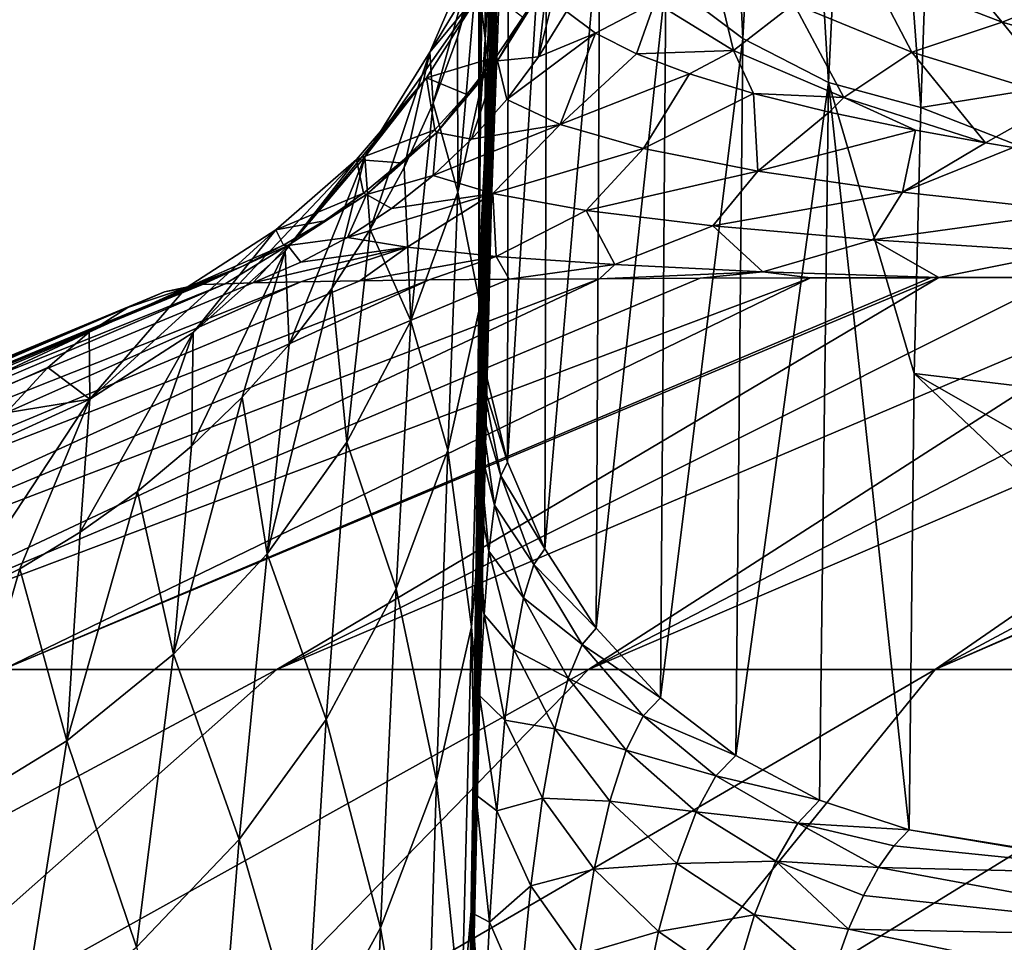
# Model space of a CAD drawing. Header units: metres. Extents: x -24 to 24, y -69 to 184.
# Tile 855 of 896: x -12.81 to -10.19, y 166.11 to 168.56. Entities that reach past the tile are written whole.
import ezdxf

# ---------------------------------------------------------------- set-up
doc = ezdxf.new("R2010")
doc.units = ezdxf.units.M
for name, color, linetype in [('4036', 7, 'CONTINUOUS'), ('4037', 7, 'CONTINUOUS'), ('4123', 7, 'CONTINUOUS'), ('4139', 7, 'CONTINUOUS'), ('4147', 7, 'CONTINUOUS'), ('4148', 7, 'CONTINUOUS'), ('4149', 7, 'CONTINUOUS'), ('4150', 7, 'CONTINUOUS'), ('4151', 7, 'CONTINUOUS'), ('4152', 7, 'CONTINUOUS'), ('4157', 7, 'CONTINUOUS'), ('4160', 7, 'CONTINUOUS')]:
    doc.layers.add(name, color=color, linetype=linetype)

msp = doc.modelspace()

# ---------------------------------------------------------------- linework, layer by layer
at = {"layer": '4036'}
for points in [[(-11.265346, 167.873365, -5.014827), (-13.98674, 166.834042, -4.988782), (-11.505718, 167.871882, -4.446845)], [(-13.475662, 166.834042, -6.238859), (-13.98674, 166.834042, -4.988782), (-11.265346, 167.873365, -5.014827)], [(-11.505718, 167.871882, -4.446845), (-13.98674, 166.834042, -4.988782), (-11.718685, 167.87008, -3.866427)], [(-10.704318, 167.875526, -6.109766), (-13.475662, 166.834042, -6.238859), (-10.99802, 167.874574, -5.569471)], [(-12.853128, 166.834042, -7.437335), (-13.475662, 166.834042, -6.238859), (-10.704318, 167.875526, -6.109766)], [(-10.99802, 167.874574, -5.569471), (-13.475662, 166.834042, -6.238859), (-11.265346, 167.873365, -5.014827)], [(-10.362486, 167.87627, -6.66938), (-12.853128, 166.834042, -7.437335), (-10.384875, 167.876231, -6.63466)], [(-12.124285, 166.834042, -8.574297), (-12.853128, 166.834042, -7.437335), (-10.362486, 167.87627, -6.66938)], [(-10.384875, 167.876231, -6.63466), (-12.853128, 166.834042, -7.437335), (-10.704318, 167.875526, -6.109766)], [(-9.671443, 167.876935, -7.634155), (-12.124285, 166.834042, -8.574297), (-10.040359, 167.876699, -7.143122)], [(-11.295162, 166.834042, -9.64034), (-12.124285, 166.834042, -8.574297), (-9.671443, 167.876935, -7.634155)], [(-10.040359, 167.876699, -7.143122), (-12.124285, 166.834042, -8.574297), (-10.362486, 167.87627, -6.66938)], [(-9.278827, 167.876935, -8.106819), (-11.295162, 166.834042, -9.64034), (-9.671443, 167.876935, -7.634155)], [(-8.863258, 167.876688, -8.560163), (-11.295162, 166.834042, -9.64034), (-9.278827, 167.876935, -8.106819)], [(-10.372617, 166.834042, -10.626649), (-11.295162, 166.834042, -9.64034), (-8.863258, 167.876688, -8.560163)], [(-8.425603, 167.87618, -8.993164), (-10.372617, 166.834042, -10.626649), (-8.863258, 167.876688, -8.560163)], [(-8.000291, 167.875461, -9.376105), (-10.372617, 166.834042, -10.626649), (-8.425603, 167.87618, -8.993164)], [(-7.966806, 167.875395, -9.404807), (-10.372617, 166.834042, -10.626649), (-8.000291, 167.875461, -9.376105)], [(-9.36428, 166.834042, -11.525064), (-10.372617, 166.834042, -10.626649), (-7.966806, 167.875395, -9.404807)], [(-12.261422, 167.860184, -1.611764), (-14.81377, 166.834042, -1.033953), (-12.321693, 167.85809, -1.120925)], [(-14.658572, 166.834042, -2.375522), (-14.81377, 166.834042, -1.033953), (-12.261422, 167.860184, -1.611764)], [(-12.321693, 167.85809, -1.120925), (-14.81377, 166.834042, -1.033953), (-12.329118, 167.857651, -1.050176)], [(-12.329118, 167.857651, -1.050176), (-14.81377, 166.834042, -1.033953), (-12.336222, 167.857069, -0.98317)], [(-12.336222, 167.857069, -0.98317), (-14.81377, 166.834042, -1.033953), (-12.423133, 167.838873, -0.184107)], [(-12.060475, 167.865345, -2.671926), (-14.658572, 166.834042, -2.375522), (-12.188408, 167.862274, -2.059814)], [(-14.382133, 166.834042, -3.697443), (-14.658572, 166.834042, -2.375522), (-12.060475, 167.865345, -2.671926)], [(-12.188408, 167.862274, -2.059814), (-14.658572, 166.834042, -2.375522), (-12.261422, 167.860184, -1.611764)], [(-11.718685, 167.87008, -3.866427), (-14.382133, 166.834042, -3.697443), (-11.903751, 167.867923, -3.274468)], [(-13.98674, 166.834042, -4.988782), (-14.382133, 166.834042, -3.697443), (-11.718685, 167.87008, -3.866427)], [(-11.903751, 167.867923, -3.274468), (-14.382133, 166.834042, -3.697443), (-12.060475, 167.865345, -2.671926)], [(-12.423133, 167.838873, -0.184107), (-14.846443, 166.834042, 0.316168), (-12.520327, 167.796967, 0.643564)], [(-14.81377, 166.834042, -1.033953), (-14.846443, 166.834042, 0.316168), (-12.423133, 167.838873, -0.184107)], [(-14.846443, 166.834042, 0.316168), (-14.756322, 166.834042, 1.663673), (-12.520327, 167.796967, 0.643564)], [(-12.520327, 167.796967, 0.643564), (-14.756322, 166.834042, 1.663673), (-12.623733, 167.731056, 1.488995)], [(-14.756322, 166.834042, 1.663673), (-14.544151, 166.834042, 2.997419), (-12.623733, 167.731056, 1.488995)], [(-12.623733, 167.731056, 1.488995), (-14.544151, 166.834042, 2.997419), (-12.733598, 167.637574, 2.378818)], [(-12.733598, 167.637574, 2.378818), (-14.544151, 166.834042, 2.997419), (-12.843964, 167.516875, 3.293444)], [(-12.124285, 166.834042, -8.574297), (-14.435101, 165.595525, -9.519709), (-12.853128, 166.834042, -7.437335)], [(-13.523246, 165.595525, -10.775844), (-14.435101, 165.595525, -9.519709), (-12.124285, 166.834042, -8.574297)], [(-11.295162, 166.834042, -9.64034), (-13.523246, 165.595525, -10.775844), (-12.124285, 166.834042, -8.574297)], [(-12.50242, 165.595525, -11.945146), (-13.523246, 165.595525, -10.775844), (-11.295162, 166.834042, -9.64034)], [(-10.372617, 166.834042, -10.626649), (-12.50242, 165.595525, -11.945146), (-11.295162, 166.834042, -9.64034)], [(-11.380847, 165.595525, -13.018192), (-12.50242, 165.595525, -11.945146), (-10.372617, 166.834042, -10.626649)], [(-9.36428, 166.834042, -11.525064), (-11.380847, 165.595525, -13.018192), (-10.372617, 166.834042, -10.626649)], [(-10.167566, 165.595525, -13.986336), (-11.380847, 165.595525, -13.018192), (-9.36428, 166.834042, -11.525064)]]:
    msp.add_3dface(points, dxfattribs=at)
at = {"layer": '4037'}
for points in [[(-10.39525, 168.791276, 43.691531), (-10.411011, 168.328406, 40.265887), (-8.053398, 168.707833, 46.265179)], [(-8.053398, 168.707833, 46.265179), (-10.411011, 168.328406, 40.265887), (-7.79335, 167.307524, 36.675369)], [(-10.411011, 168.328406, 40.265887), (-10.428319, 167.621843, 34.979836), (-7.79335, 167.307524, 36.675369)], [(-10.428319, 167.621843, 34.979836), (-10.442117, 166.407929, 25.782435), (-8.875223, 166.153672, 26.552721)], [(-7.53095, 165.966607, 27.086849), (-10.428319, 167.621843, 34.979836), (-8.875223, 166.153672, 26.552721)], [(-7.79335, 167.307524, 36.675369), (-10.428319, 167.621843, 34.979836), (-7.53095, 165.966607, 27.086849)], [(-8.875223, 166.153672, 26.552721), (-10.442117, 166.407929, 25.782435), (-9.737907, 166.288955, 26.14962)]]:
    msp.add_3dface(points, dxfattribs=at)
at = {"layer": '4123'}
for points in [[(-11.532222, 168.857776, 9.319703), (-11.597514, 166.886519, 22.758951), (-11.519543, 169.256036, 6.827382)], [(-11.597514, 166.886519, 22.758951), (-11.595076, 167.067069, 23.069645), (-11.519543, 169.256036, 6.827382)], [(-11.595076, 167.067069, 23.069645), (-11.59414, 167.138342, 23.203771), (-11.519543, 169.256036, 6.827382)], [(-11.59414, 167.138342, 23.203771), (-11.592918, 167.23356, 23.395071), (-11.519543, 169.256036, 6.827382)], [(-11.592918, 167.23356, 23.395071), (-11.591056, 167.384878, 23.734209), (-11.519543, 169.256036, 6.827382)], [(-11.591056, 167.384878, 23.734209), (-11.589506, 167.519963, 24.085886), (-11.519543, 169.256036, 6.827382)], [(-11.589506, 167.519963, 24.085886), (-11.588283, 167.637813, 24.448749), (-11.519543, 169.256036, 6.827382)], [(-11.588283, 167.637813, 24.448749), (-11.587399, 167.737521, 24.821273), (-11.519543, 169.256036, 6.827382)], [(-11.587399, 167.737521, 24.821273), (-11.586863, 167.818318, 25.201862), (-11.519543, 169.256036, 6.827382)], [(-11.586863, 167.818318, 25.201862), (-11.586683, 167.879578, 25.588825), (-11.519543, 169.256036, 6.827382)], [(-11.586683, 167.879578, 25.588825), (-11.586667, 168.2606, 28.47602), (-11.519543, 169.256036, 6.827382)], [(-11.586667, 168.2606, 28.47602), (-11.586618, 168.645131, 31.375626), (-11.519543, 169.256036, 6.827382)], [(-11.533144, 168.826031, 9.479898), (-11.609695, 166.046301, 21.677566), (-11.532222, 168.857776, 9.319703)], [(-11.609695, 166.046301, 21.677566), (-11.60632, 166.271889, 21.922755), (-11.532222, 168.857776, 9.319703)], [(-11.60632, 166.271889, 21.922755), (-11.603154, 166.487816, 22.184946), (-11.532222, 168.857776, 9.319703)], [(-11.603154, 166.487816, 22.184946), (-11.600212, 166.693057, 22.463834), (-11.532222, 168.857776, 9.319703)], [(-11.600212, 166.693057, 22.463834), (-11.597514, 166.886519, 22.758951), (-11.532222, 168.857776, 9.319703)], [(-11.5476, 168.295548, 11.741024), (-11.609695, 166.046301, 21.677566), (-11.533144, 168.826031, 9.479898)], [(-11.550157, 168.196459, 12.101169), (-11.617005, 165.569728, 21.238684), (-11.5476, 168.295548, 11.741024)], [(-11.617005, 165.569728, 21.238684), (-11.613261, 165.811967, 21.449526), (-11.5476, 168.295548, 11.741024)], [(-11.613261, 165.811967, 21.449526), (-11.609695, 166.046301, 21.677566), (-11.5476, 168.295548, 11.741024)], [(-11.565557, 167.575286, 14.084428), (-11.617005, 165.569728, 21.238684), (-11.550157, 168.196459, 12.101169)], [(-11.570566, 167.365741, 14.67228), (-11.624975, 165.064327, 20.868299), (-11.565557, 167.575286, 14.084428)], [(-11.624975, 165.064327, 20.868299), (-11.617005, 165.569728, 21.238684), (-11.565557, 167.575286, 14.084428)], [(-11.585974, 166.702984, 16.343235), (-11.624975, 165.064327, 20.868299), (-11.570566, 167.365741, 14.67228)], [(-11.594327, 166.334006, 17.175624), (-11.626992, 164.938311, 20.788886), (-11.585974, 166.702984, 16.343235)], [(-11.626992, 164.938311, 20.788886), (-11.624975, 165.064327, 20.868299), (-11.585974, 166.702984, 16.343235)], [(-11.608726, 165.684859, 18.510552), (-11.626992, 164.938311, 20.788886), (-11.594327, 166.334006, 17.175624)]]:
    msp.add_3dface(points, dxfattribs=at)
at = {"layer": '4139'}
for points in [[(-10.367753, 168.763065, -4.170625), (-10.194698, 168.555329, -5.267675), (-10.547668, 168.691316, -4.189646)], [(-10.367753, 168.763065, -4.170625), (-10.014604, 168.628024, -5.241303), (-10.194698, 168.555329, -5.267675)], [(-10.909533, 168.480355, -3.983128), (-11.118521, 168.608976, -2.975579), (-10.971511, 168.737271, -3.017443)], [(-10.74892, 168.604388, -4.059092), (-10.909533, 168.480355, -3.983128), (-10.971511, 168.737271, -3.017443)], [(-10.434617, 168.475623, -5.078259), (-10.74892, 168.604388, -4.059092), (-10.547668, 168.691316, -4.189646)], [(-10.194698, 168.555329, -5.267675), (-10.434617, 168.475623, -5.078259), (-10.547668, 168.691316, -4.189646)], [(-11.276038, 168.526846, -2.562796), (-11.353654, 168.583715, -1.943287), (-11.118521, 168.608976, -2.975579)], [(-11.166911, 168.471564, -3.175088), (-11.276038, 168.526846, -2.562796), (-11.118521, 168.608976, -2.975579)], [(-10.909533, 168.480355, -3.983128), (-11.166911, 168.471564, -3.175088), (-11.118521, 168.608976, -2.975579)], [(-10.014604, 168.628024, -5.241303), (-9.739727, 168.4251, -6.309099), (-10.194698, 168.555329, -5.267675)], [(-10.615803, 168.355484, -4.970561), (-10.909533, 168.480355, -3.983128), (-10.74892, 168.604388, -4.059092)], [(-10.434617, 168.475623, -5.078259), (-10.615803, 168.355484, -4.970561), (-10.74892, 168.604388, -4.059092)], [(-10.030684, 168.351683, -6.067241), (-10.434617, 168.475623, -5.078259), (-10.194698, 168.555329, -5.267675)], [(-9.739727, 168.4251, -6.309099), (-10.030684, 168.351683, -6.067241), (-10.194698, 168.555329, -5.267675)], [(-11.026678, 168.417974, -3.778732), (-11.166911, 168.471564, -3.175088), (-10.909533, 168.480355, -3.983128)], [(-10.855883, 168.366185, -4.372463), (-11.026678, 168.417974, -3.778732), (-10.909533, 168.480355, -3.983128)], [(-10.615803, 168.355484, -4.970561), (-10.855883, 168.366185, -4.372463), (-10.909533, 168.480355, -3.983128)], [(-10.239094, 168.234884, -5.931165), (-10.615803, 168.355484, -4.970561), (-10.434617, 168.475623, -5.078259)], [(-10.030684, 168.351683, -6.067241), (-10.239094, 168.234884, -5.931165), (-10.434617, 168.475623, -5.078259)], [(-10.655029, 168.316287, -4.955079), (-10.855883, 168.366185, -4.372463), (-10.615803, 168.355484, -4.970561)], [(-10.424645, 168.268379, -5.525312), (-10.655029, 168.316287, -4.955079), (-10.615803, 168.355484, -4.970561)], [(-10.239094, 168.234884, -5.931165), (-10.424645, 168.268379, -5.525312), (-10.615803, 168.355484, -4.970561)], [(-10.165489, 168.222597, -6.081696), (-10.239094, 168.234884, -5.931165), (-10.030684, 168.351683, -6.067241)]]:
    msp.add_3dface(points, dxfattribs=at)
at = {"layer": '4147'}
for points in [[(-11.529758, 169.067867, 6.803159), (-11.553881, 168.881156, 6.777543), (-11.563688, 168.460989, 9.402443)], [(-11.533144, 168.826031, 9.479898), (-11.529758, 169.067867, 6.803159), (-11.563688, 168.460989, 9.402443)], [(-11.553881, 168.881156, 6.777543), (-11.591778, 168.696926, 6.750676), (-11.563688, 168.460989, 9.402443)], [(-11.5476, 168.295548, 11.741024), (-11.533144, 168.826031, 9.479898), (-11.563688, 168.460989, 9.402443)], [(-11.591778, 168.696926, 6.750676), (-11.643242, 168.516184, 6.722704), (-11.642361, 168.103893, 9.322135)], [(-11.563688, 168.460989, 9.402443), (-11.591778, 168.696926, 6.750676), (-11.642361, 168.103893, 9.322135)], [(-11.643242, 168.516184, 6.722704), (-11.707993, 168.339918, 6.69378), (-11.642361, 168.103893, 9.322135)], [(-11.563688, 168.460989, 9.402443), (-11.642361, 168.103893, 9.322135), (-11.583414, 167.802805, 11.984757)], [(-11.550157, 168.196459, 12.101169), (-11.563688, 168.460989, 9.402443), (-11.583414, 167.802805, 11.984757)], [(-11.550157, 168.196459, 12.101169), (-11.5476, 168.295548, 11.741024), (-11.563688, 168.460989, 9.402443)], [(-11.707993, 168.339918, 6.69378), (-11.785675, 168.169093, 6.664063), (-11.767809, 167.761083, 9.239066)], [(-11.642361, 168.103893, 9.322135), (-11.707993, 168.339918, 6.69378), (-11.767809, 167.761083, 9.239066)], [(-11.565557, 167.575286, 14.084428), (-11.550157, 168.196459, 12.101169), (-11.583414, 167.802805, 11.984757)], [(-11.785675, 168.169093, 6.664063), (-11.875864, 168.004643, 6.633714), (-11.767809, 167.761083, 9.239066)], [(-11.642361, 168.103893, 9.322135), (-11.767809, 167.761083, 9.239066), (-11.669361, 167.417782, 11.866708)], [(-11.583414, 167.802805, 11.984757), (-11.642361, 168.103893, 9.322135), (-11.669361, 167.417782, 11.866708)], [(-11.875864, 168.004643, 6.633714), (-11.978066, 167.847468, 6.6029), (-11.937885, 167.438428, 9.154658)], [(-11.767809, 167.761083, 9.239066), (-11.875864, 168.004643, 6.633714), (-11.937885, 167.438428, 9.154658)], [(-11.937885, 167.438428, 9.154658), (-11.978066, 167.847468, 6.6029), (-12.149677, 167.141454, 9.070357)], [(-11.978066, 167.847468, 6.6029), (-12.091723, 167.698428, 6.571789), (-12.149677, 167.141454, 9.070357)], [(-11.583414, 167.802805, 11.984757), (-11.669361, 167.417782, 11.866708), (-11.606402, 166.94795, 14.511903)], [(-11.570566, 167.365741, 14.67228), (-11.583414, 167.802805, 11.984757), (-11.606402, 166.94795, 14.511903)], [(-11.570566, 167.365741, 14.67228), (-11.565557, 167.575286, 14.084428), (-11.583414, 167.802805, 11.984757)], [(-11.767809, 167.761083, 9.239066), (-11.937885, 167.438428, 9.154658), (-11.806524, 167.048532, 11.746682)], [(-11.669361, 167.417782, 11.866708), (-11.767809, 167.761083, 9.239066), (-11.806524, 167.048532, 11.746682)], [(-12.091723, 167.698428, 6.571789), (-12.216212, 167.558337, 6.540552), (-12.149677, 167.141454, 9.070357)], [(-12.149677, 167.141454, 9.070357), (-12.216212, 167.558337, 6.540552), (-12.399559, 166.875243, 8.987606)], [(-12.216212, 167.558337, 6.540552), (-12.350854, 167.427962, 6.50936), (-12.399559, 166.875243, 8.987606)], [(-12.350854, 167.427962, 6.50936), (-12.49491, 167.308017, 6.478383), (-12.399559, 166.875243, 8.987606)], [(-11.937885, 167.438428, 9.154658), (-12.149677, 167.141454, 9.070357), (-11.992577, 166.701317, 11.626717)], [(-11.806524, 167.048532, 11.746682), (-11.937885, 167.438428, 9.154658), (-11.992577, 166.701317, 11.626717)], [(-11.669361, 167.417782, 11.866708), (-11.806524, 167.048532, 11.746682), (-11.699411, 166.539312, 14.351072)], [(-11.606402, 166.94795, 14.511903), (-11.669361, 167.417782, 11.866708), (-11.699411, 166.539312, 14.351072)], [(-11.585974, 166.702984, 16.343235), (-11.570566, 167.365741, 14.67228), (-11.606402, 166.94795, 14.511903)], [(-12.399559, 166.875243, 8.987606), (-12.49491, 167.308017, 6.478383), (-12.683252, 166.644355, 8.907822)], [(-12.49491, 167.308017, 6.478383), (-12.647594, 167.199157, 6.44779), (-12.683252, 166.644355, 8.907822)], [(-12.647594, 167.199157, 6.44779), (-12.80807, 167.101977, 6.417749), (-12.683252, 166.644355, 8.907822)], [(-12.149677, 167.141454, 9.070357), (-12.399559, 166.875243, 8.987606), (-12.224364, 166.382026, 11.508845)], [(-11.992577, 166.701317, 11.626717), (-12.149677, 167.141454, 9.070357), (-12.224364, 166.382026, 11.508845)], [(-12.683252, 166.644355, 8.907822), (-12.80807, 167.101977, 6.417749), (-12.995899, 166.452743, 8.832371)], [(-12.80807, 167.101977, 6.417749), (-12.97546, 167.01701, 6.388424), (-12.995899, 166.452743, 8.832371)], [(-11.806524, 167.048532, 11.746682), (-11.992577, 166.701317, 11.626717), (-11.848003, 166.147794, 14.189404)], [(-11.699411, 166.539312, 14.351072), (-11.806524, 167.048532, 11.746682), (-11.848003, 166.147794, 14.189404)], [(-11.606402, 166.94795, 14.511903), (-11.699411, 166.539312, 14.351072), (-11.632542, 165.897727, 16.967606)], [(-11.594327, 166.334006, 17.175624), (-11.606402, 166.94795, 14.511903), (-11.632542, 165.897727, 16.967606)], [(-11.594327, 166.334006, 17.175624), (-11.585974, 166.702984, 16.343235), (-11.606402, 166.94795, 14.511903)], [(-12.399559, 166.875243, 8.987606), (-12.683252, 166.644355, 8.907822), (-12.497955, 166.096075, 11.395068)], [(-12.224364, 166.382026, 11.508845), (-12.399559, 166.875243, 8.987606), (-12.497955, 166.096075, 11.395068)], [(-11.992577, 166.701317, 11.626717), (-12.224364, 166.382026, 11.508845), (-12.049685, 165.779971, 14.029612)], [(-11.848003, 166.147794, 14.189404), (-11.992577, 166.701317, 11.626717), (-12.049685, 165.779971, 14.029612)], [(-12.683252, 166.644355, 8.907822), (-12.995899, 166.452743, 8.832371), (-12.808709, 165.848312, 11.287313)], [(-12.497955, 166.096075, 11.395068), (-12.683252, 166.644355, 8.907822), (-12.808709, 165.848312, 11.287313)], [(-11.699411, 166.539312, 14.351072), (-11.848003, 166.147794, 14.189404), (-11.732223, 165.47121, 16.759738)], [(-11.632542, 165.897727, 16.967606), (-11.699411, 166.539312, 14.351072), (-11.732223, 165.47121, 16.759738)], [(-12.224364, 166.382026, 11.508845), (-12.497955, 166.096075, 11.395068), (-12.301069, 165.442019, 13.874381)], [(-12.049685, 165.779971, 14.029612), (-12.224364, 166.382026, 11.508845), (-12.301069, 165.442019, 13.874381)], [(-11.608726, 165.684859, 18.510552), (-11.594327, 166.334006, 17.175624), (-11.632542, 165.897727, 16.967606)], [(-11.848003, 166.147794, 14.189404), (-12.049685, 165.779971, 14.029612), (-11.891686, 165.062923, 16.55253)], [(-11.732223, 165.47121, 16.759738), (-11.848003, 166.147794, 14.189404), (-11.891686, 165.062923, 16.55253)]]:
    msp.add_3dface(points, dxfattribs=at)
at = {"layer": '4148'}
for points in [[(-11.58653, 168.777896, 4.220079), (-11.456864, 168.904828, 1.63417), (-11.717511, 168.476346, 4.182845)], [(-11.456864, 168.904828, 1.63417), (-11.573327, 168.649237, 1.648028), (-11.717511, 168.476346, 4.182845)], [(-11.707993, 168.339918, 6.69378), (-11.58653, 168.777896, 4.220079), (-11.717511, 168.476346, 4.182845)], [(-11.707993, 168.339918, 6.69378), (-11.643242, 168.516184, 6.722704), (-11.58653, 168.777896, 4.220079)], [(-11.643242, 168.516184, 6.722704), (-11.591778, 168.696926, 6.750676), (-11.58653, 168.777896, 4.220079)], [(-11.717511, 168.476346, 4.182845), (-11.573327, 168.649237, 1.648028), (-11.890526, 168.19751, 4.140534)], [(-11.573327, 168.649237, 1.648028), (-11.726344, 168.407661, 1.626265), (-11.890526, 168.19751, 4.140534)], [(-11.573327, 168.649237, 1.648028), (-11.540589, 168.463443, -0.925802), (-11.726344, 168.407661, 1.626265)], [(-11.470015, 168.569156, -0.925358), (-11.540589, 168.463443, -0.925802), (-11.573327, 168.649237, 1.648028)], [(-11.875864, 168.004643, 6.633714), (-11.717511, 168.476346, 4.182845), (-11.890526, 168.19751, 4.140534)], [(-11.875864, 168.004643, 6.633714), (-11.785675, 168.169093, 6.664063), (-11.717511, 168.476346, 4.182845)], [(-11.785675, 168.169093, 6.664063), (-11.707993, 168.339918, 6.69378), (-11.717511, 168.476346, 4.182845)], [(-11.540589, 168.463443, -0.925802), (-11.618725, 168.363203, -0.927796), (-11.726344, 168.407661, 1.626265)], [(-11.890526, 168.19751, 4.140534), (-11.726344, 168.407661, 1.626265), (-12.101928, 167.947266, 4.094037)], [(-11.726344, 168.407661, 1.626265), (-11.912056, 168.190849, 1.59887), (-12.101928, 167.947266, 4.094037)], [(-11.726344, 168.407661, 1.626265), (-11.70399, 168.268996, -0.93133), (-11.912056, 168.190849, 1.59887)], [(-11.618725, 168.363203, -0.927796), (-11.70399, 168.268996, -0.93133), (-11.726344, 168.407661, 1.626265)], [(-11.70399, 168.268996, -0.93133), (-11.795908, 168.181346, -0.936384), (-11.912056, 168.190849, 1.59887)], [(-12.101928, 167.947266, 4.094037), (-11.912056, 168.190849, 1.59887), (-12.347258, 167.730891, 4.044336)], [(-11.912056, 168.190849, 1.59887), (-12.126593, 168.003319, 1.566416), (-12.347258, 167.730891, 4.044336)], [(-11.912056, 168.190849, 1.59887), (-11.893966, 168.100741, -0.942929), (-12.126593, 168.003319, 1.566416)], [(-12.091723, 167.698428, 6.571789), (-11.890526, 168.19751, 4.140534), (-12.101928, 167.947266, 4.094037)], [(-12.091723, 167.698428, 6.571789), (-11.978066, 167.847468, 6.6029), (-11.890526, 168.19751, 4.140534)], [(-11.978066, 167.847468, 6.6029), (-11.875864, 168.004643, 6.633714), (-11.890526, 168.19751, 4.140534)], [(-11.795908, 168.181346, -0.936384), (-11.893966, 168.100741, -0.942929), (-11.912056, 168.190849, 1.59887)], [(-11.893966, 168.100741, -0.942929), (-11.997619, 168.027628, -0.950929), (-12.126593, 168.003319, 1.566416)], [(-12.347258, 167.730891, 4.044336), (-12.126593, 168.003319, 1.566416), (-12.621342, 167.55295, 3.992478)], [(-12.126593, 168.003319, 1.566416), (-12.365484, 167.848978, 1.529578), (-12.621342, 167.55295, 3.992478)], [(-12.126593, 168.003319, 1.566416), (-12.106286, 167.962413, -0.960338), (-12.365484, 167.848978, 1.529578)], [(-11.997619, 168.027628, -0.950929), (-12.106286, 167.962413, -0.960338), (-12.126593, 168.003319, 1.566416)], [(-12.106286, 167.962413, -0.960338), (-12.219362, 167.905457, -0.971105), (-12.365484, 167.848978, 1.529578)], [(-12.350854, 167.427962, 6.50936), (-12.101928, 167.947266, 4.094037), (-12.347258, 167.730891, 4.044336)], [(-12.350854, 167.427962, 6.50936), (-12.216212, 167.558337, 6.540552), (-12.101928, 167.947266, 4.094037)], [(-12.216212, 167.558337, 6.540552), (-12.091723, 167.698428, 6.571789), (-12.101928, 167.947266, 4.094037)], [(-12.219362, 167.905457, -0.971105), (-12.336222, 167.857069, -0.98317), (-12.365484, 167.848978, 1.529578)], [(-12.365484, 167.848978, 1.529578), (-12.623733, 167.731056, 1.488995), (-12.621342, 167.55295, 3.992478)], [(-12.520327, 167.796967, 0.643564), (-12.623733, 167.731056, 1.488995), (-12.365484, 167.848978, 1.529578)], [(-12.423133, 167.838873, -0.184107), (-12.520327, 167.796967, 0.643564), (-12.365484, 167.848978, 1.529578)], [(-12.336222, 167.857069, -0.98317), (-12.423133, 167.838873, -0.184107), (-12.365484, 167.848978, 1.529578)], [(-12.623733, 167.731056, 1.488995), (-12.733598, 167.637574, 2.378818), (-12.621342, 167.55295, 3.992478)], [(-12.647594, 167.199157, 6.44779), (-12.347258, 167.730891, 4.044336), (-12.621342, 167.55295, 3.992478)], [(-12.647594, 167.199157, 6.44779), (-12.49491, 167.308017, 6.478383), (-12.347258, 167.730891, 4.044336)], [(-12.49491, 167.308017, 6.478383), (-12.350854, 167.427962, 6.50936), (-12.347258, 167.730891, 4.044336)], [(-12.733598, 167.637574, 2.378818), (-12.843964, 167.516875, 3.293444), (-12.621342, 167.55295, 3.992478)], [(-12.97546, 167.01701, 6.388424), (-12.80807, 167.101977, 6.417749), (-12.621342, 167.55295, 3.992478)], [(-12.917731, 167.418157, 3.933674), (-12.97546, 167.01701, 6.388424), (-12.621342, 167.55295, 3.992478)], [(-12.843964, 167.516875, 3.293444), (-12.917731, 167.418157, 3.933674), (-12.621342, 167.55295, 3.992478)], [(-12.80807, 167.101977, 6.417749), (-12.647594, 167.199157, 6.44779), (-12.621342, 167.55295, 3.992478)]]:
    msp.add_3dface(points, dxfattribs=at)
at = {"layer": '4149'}
for points in [[(-11.470015, 168.569156, -0.925358), (-11.404996, 168.665325, -1.071389), (-11.537116, 168.45317, -1.06886)], [(-11.540589, 168.463443, -0.925802), (-11.470015, 168.569156, -0.925358), (-11.537116, 168.45317, -1.06886)], [(-11.69866, 168.262484, -1.072672), (-11.618725, 168.363203, -0.927796), (-11.537116, 168.45317, -1.06886)], [(-11.618725, 168.363203, -0.927796), (-11.540589, 168.463443, -0.925802), (-11.537116, 168.45317, -1.06886)], [(-11.70399, 168.268996, -0.93133), (-11.618725, 168.363203, -0.927796), (-11.69866, 168.262484, -1.072672)], [(-11.795908, 168.181346, -0.936384), (-11.70399, 168.268996, -0.93133), (-11.69866, 168.262484, -1.072672)], [(-11.886089, 168.09744, -1.082791), (-11.795908, 168.181346, -0.936384), (-11.69866, 168.262484, -1.072672)], [(-11.893966, 168.100741, -0.942929), (-11.795908, 168.181346, -0.936384), (-11.886089, 168.09744, -1.082791)], [(-12.095294, 167.961651, -1.098993), (-11.997619, 168.027628, -0.950929), (-11.886089, 168.09744, -1.082791)], [(-11.997619, 168.027628, -0.950929), (-11.893966, 168.100741, -0.942929), (-11.886089, 168.09744, -1.082791)], [(-12.106286, 167.962413, -0.960338), (-11.997619, 168.027628, -0.950929), (-12.095294, 167.961651, -1.098993)], [(-12.321693, 167.85809, -1.120925), (-12.219362, 167.905457, -0.971105), (-12.095294, 167.961651, -1.098993)], [(-12.219362, 167.905457, -0.971105), (-12.106286, 167.962413, -0.960338), (-12.095294, 167.961651, -1.098993)], [(-12.329118, 167.857651, -1.050176), (-12.336222, 167.857069, -0.98317), (-12.219362, 167.905457, -0.971105)], [(-12.321693, 167.85809, -1.120925), (-12.329118, 167.857651, -1.050176), (-12.219362, 167.905457, -0.971105)]]:
    msp.add_3dface(points, dxfattribs=at)
at = {"layer": '4150'}
for points in [[(-11.537116, 168.45317, -1.06886), (-11.404996, 168.665325, -1.071389), (-11.427985, 168.46328, -1.94836)], [(-11.404996, 168.665325, -1.071389), (-11.388342, 168.62437, -1.50431), (-11.427985, 168.46328, -1.94836)], [(-11.388342, 168.62437, -1.50431), (-11.353654, 168.583715, -1.943287), (-11.427985, 168.46328, -1.94836)], [(-11.69866, 168.262484, -1.072672), (-11.537116, 168.45317, -1.06886), (-11.606256, 168.244344, -1.967106)], [(-11.606256, 168.244344, -1.967106), (-11.537116, 168.45317, -1.06886), (-11.512045, 168.350305, -1.956277)], [(-11.512045, 168.350305, -1.956277), (-11.537116, 168.45317, -1.06886), (-11.427985, 168.46328, -1.94836)], [(-11.886089, 168.09744, -1.082791), (-11.69866, 168.262484, -1.072672), (-11.708556, 168.147776, -1.980613)], [(-11.708556, 168.147776, -1.980613), (-11.69866, 168.262484, -1.072672), (-11.606256, 168.244344, -1.967106)], [(-11.819158, 168.060346, -1.996822), (-11.886089, 168.09744, -1.082791), (-11.708556, 168.147776, -1.980613)], [(-12.095294, 167.961651, -1.098993), (-11.886089, 168.09744, -1.082791), (-11.936514, 167.983327, -2.015512)], [(-11.936514, 167.983327, -2.015512), (-11.886089, 168.09744, -1.082791), (-11.819158, 168.060346, -1.996822)], [(-12.059932, 167.917126, -2.036566), (-12.095294, 167.961651, -1.098993), (-11.936514, 167.983327, -2.015512)], [(-12.261422, 167.860184, -1.611764), (-12.321693, 167.85809, -1.120925), (-12.095294, 167.961651, -1.098993)], [(-12.188408, 167.862274, -2.059814), (-12.261422, 167.860184, -1.611764), (-12.095294, 167.961651, -1.098993)], [(-12.188408, 167.862274, -2.059814), (-12.095294, 167.961651, -1.098993), (-12.059932, 167.917126, -2.036566)]]:
    msp.add_3dface(points, dxfattribs=at)
at = {"layer": '4151'}
for points in [[(-11.353654, 168.583715, -1.943287), (-11.276038, 168.526846, -2.562796), (-11.427985, 168.46328, -1.94836)], [(-11.512045, 168.350305, -1.956277), (-11.276038, 168.526846, -2.562796), (-11.370771, 168.283663, -2.934419)], [(-11.276038, 168.526846, -2.562796), (-11.512045, 168.350305, -1.956277), (-11.427985, 168.46328, -1.94836)], [(-11.276038, 168.526846, -2.562796), (-11.166911, 168.471564, -3.175088), (-11.370771, 168.283663, -2.934419)], [(-11.166911, 168.471564, -3.175088), (-11.026678, 168.417974, -3.778732), (-11.370771, 168.283663, -2.934419)], [(-11.370771, 168.283663, -2.934419), (-11.026678, 168.417974, -3.778732), (-11.148295, 168.220014, -3.90279)], [(-11.026678, 168.417974, -3.778732), (-10.855883, 168.366185, -4.372463), (-11.148295, 168.220014, -3.90279)], [(-11.606256, 168.244344, -1.967106), (-11.512045, 168.350305, -1.956277), (-11.370771, 168.283663, -2.934419)], [(-11.148295, 168.220014, -3.90279), (-10.855883, 168.366185, -4.372463), (-10.844321, 168.1599, -4.853969)], [(-10.855883, 168.366185, -4.372463), (-10.655029, 168.316287, -4.955079), (-10.844321, 168.1599, -4.853969)], [(-10.655029, 168.316287, -4.955079), (-10.424645, 168.268379, -5.525312), (-10.844321, 168.1599, -4.853969)], [(-11.708556, 168.147776, -1.980613), (-11.370771, 168.283663, -2.934419), (-11.549615, 168.100072, -3.008896)], [(-11.708556, 168.147776, -1.980613), (-11.606256, 168.244344, -1.967106), (-11.370771, 168.283663, -2.934419)], [(-11.370771, 168.283663, -2.934419), (-11.148295, 168.220014, -3.90279), (-11.549615, 168.100072, -3.008896)], [(-10.844321, 168.1599, -4.853969), (-10.424645, 168.268379, -5.525312), (-10.459253, 168.103864, -5.780897)], [(-10.424645, 168.268379, -5.525312), (-10.239094, 168.234884, -5.931165), (-10.459253, 168.103864, -5.780897)], [(-11.148295, 168.220014, -3.90279), (-11.301446, 168.05531, -4.024585), (-11.549615, 168.100072, -3.008896)], [(-11.148295, 168.220014, -3.90279), (-10.844321, 168.1599, -4.853969), (-11.301446, 168.05531, -4.024585)], [(-10.239094, 168.234884, -5.931165), (-10.165489, 168.222597, -6.081696), (-10.459253, 168.103864, -5.780897)], [(-10.459253, 168.103864, -5.780897), (-10.165489, 168.222597, -6.081696), (-9.99431, 168.052468, -6.676174)], [(-10.844321, 168.1599, -4.853969), (-10.964015, 168.014004, -5.019065), (-11.301446, 168.05531, -4.024585)], [(-10.844321, 168.1599, -4.853969), (-10.459253, 168.103864, -5.780897), (-10.964015, 168.014004, -5.019065)], [(-11.819158, 168.060346, -1.996822), (-11.708556, 168.147776, -1.980613), (-11.549615, 168.100072, -3.008896)], [(-11.777695, 167.957036, -2.985266), (-11.936514, 167.983327, -2.015512), (-11.549615, 168.100072, -3.008896)], [(-11.936514, 167.983327, -2.015512), (-11.819158, 168.060346, -1.996822), (-11.549615, 168.100072, -3.008896)], [(-11.540363, 167.932863, -3.942633), (-11.777695, 167.957036, -2.985266), (-11.549615, 168.100072, -3.008896)], [(-11.301446, 168.05531, -4.024585), (-11.540363, 167.932863, -3.942633), (-11.549615, 168.100072, -3.008896)], [(-10.459253, 168.103864, -5.780897), (-10.538157, 167.976656, -5.984082), (-10.964015, 168.014004, -5.019065)], [(-10.459253, 168.103864, -5.780897), (-9.99431, 168.052468, -6.676174), (-10.538157, 167.976656, -5.984082)], [(-11.224681, 167.911143, -4.880367), (-11.540363, 167.932863, -3.942633), (-11.301446, 168.05531, -4.024585)], [(-10.964015, 168.014004, -5.019065), (-11.224681, 167.911143, -4.880367), (-11.301446, 168.05531, -4.024585)], [(-9.99431, 168.052468, -6.676174), (-10.025701, 167.943739, -6.911022), (-10.538157, 167.976656, -5.984082)], [(-10.831501, 167.892195, -5.791628), (-11.224681, 167.911143, -4.880367), (-10.964015, 168.014004, -5.019065)], [(-10.538157, 167.976656, -5.984082), (-10.831501, 167.892195, -5.791628), (-10.964015, 168.014004, -5.019065)], [(-12.059932, 167.917126, -2.036566), (-11.936514, 167.983327, -2.015512), (-11.777695, 167.957036, -2.985266)], [(-10.362486, 167.87627, -6.66938), (-10.831501, 167.892195, -5.791628), (-10.538157, 167.976656, -5.984082)], [(-10.025701, 167.943739, -6.911022), (-10.362486, 167.87627, -6.66938), (-10.538157, 167.976656, -5.984082)], [(-12.188408, 167.862274, -2.059814), (-12.059932, 167.917126, -2.036566), (-11.777695, 167.957036, -2.985266)], [(-12.060475, 167.865345, -2.671926), (-12.188408, 167.862274, -2.059814), (-11.777695, 167.957036, -2.985266)], [(-11.903751, 167.867923, -3.274468), (-12.060475, 167.865345, -2.671926), (-11.777695, 167.957036, -2.985266)], [(-11.540363, 167.932863, -3.942633), (-11.903751, 167.867923, -3.274468), (-11.777695, 167.957036, -2.985266)], [(-11.718685, 167.87008, -3.866427), (-11.903751, 167.867923, -3.274468), (-11.540363, 167.932863, -3.942633)], [(-11.505718, 167.871882, -4.446845), (-11.718685, 167.87008, -3.866427), (-11.540363, 167.932863, -3.942633)], [(-11.224681, 167.911143, -4.880367), (-11.505718, 167.871882, -4.446845), (-11.540363, 167.932863, -3.942633)], [(-10.040359, 167.876699, -7.143122), (-10.362486, 167.87627, -6.66938), (-10.025701, 167.943739, -6.911022)], [(-11.265346, 167.873365, -5.014827), (-11.505718, 167.871882, -4.446845), (-11.224681, 167.911143, -4.880367)], [(-10.831501, 167.892195, -5.791628), (-11.265346, 167.873365, -5.014827), (-11.224681, 167.911143, -4.880367)], [(-10.99802, 167.874574, -5.569471), (-11.265346, 167.873365, -5.014827), (-10.831501, 167.892195, -5.791628)], [(-10.704318, 167.875526, -6.109766), (-10.99802, 167.874574, -5.569471), (-10.831501, 167.892195, -5.791628)], [(-10.362486, 167.87627, -6.66938), (-10.704318, 167.875526, -6.109766), (-10.831501, 167.892195, -5.791628)], [(-10.362486, 167.87627, -6.66938), (-10.384875, 167.876231, -6.63466), (-10.704318, 167.875526, -6.109766)]]:
    msp.add_3dface(points, dxfattribs=at)
at = {"layer": '4152'}
for points in [[(-11.0893, 168.666452, 40.139316), (-10.884439, 168.512317, 40.160105), (-10.980756, 170.580022, 54.558171)], [(-10.980756, 170.580022, 54.558171), (-10.884439, 168.512317, 40.160105), (-10.77994, 170.452714, 54.576076)], [(-10.884439, 168.512317, 40.160105), (-10.656131, 168.394911, 40.175879), (-10.77994, 170.452714, 54.576076)], [(-10.77994, 170.452714, 54.576076), (-10.656131, 168.394911, 40.175879), (-10.561515, 170.358002, 54.589302)], [(-10.656131, 168.394911, 40.175879), (-10.411011, 168.328406, 40.265887), (-10.561515, 170.358002, 54.589302)], [(-10.411011, 168.328406, 40.265887), (-10.39525, 168.791276, 43.691531), (-10.561515, 170.358002, 54.589302)], [(-11.56881, 169.54753, 40.019882), (-11.586683, 167.879578, 25.588825), (-11.569838, 167.629549, 25.621761)], [(-11.586667, 168.2606, 28.47602), (-11.586683, 167.879578, 25.588825), (-11.56881, 169.54753, 40.019882)], [(-11.586618, 168.645131, 31.375626), (-11.586667, 168.2606, 28.47602), (-11.56881, 169.54753, 40.019882)], [(-11.508049, 169.299872, 40.053516), (-11.56881, 169.54753, 40.019882), (-11.569838, 167.629549, 25.621761)], [(-11.510828, 167.38563, 25.653882), (-11.508049, 169.299872, 40.053516), (-11.569838, 167.629549, 25.621761)], [(-11.405706, 169.066039, 40.085235), (-11.508049, 169.299872, 40.053516), (-11.510828, 167.38563, 25.653882)], [(-11.411328, 167.155005, 25.684242), (-11.405706, 169.066039, 40.085235), (-11.510828, 167.38563, 25.653882)], [(-11.264757, 168.852833, 40.114114), (-11.405706, 169.066039, 40.085235), (-11.411328, 167.155005, 25.684242)], [(-11.274165, 166.944226, 25.711979), (-11.264757, 168.852833, 40.114114), (-11.411328, 167.155005, 25.684242)], [(-11.0893, 168.666452, 40.139316), (-11.264757, 168.852833, 40.114114), (-11.274165, 166.944226, 25.711979)], [(-11.103239, 166.759286, 25.736303), (-11.0893, 168.666452, 40.139316), (-11.274165, 166.944226, 25.711979)], [(-10.884439, 168.512317, 40.160105), (-11.0893, 168.666452, 40.139316), (-11.103239, 166.759286, 25.736303)], [(-10.903406, 166.605441, 25.756524), (-10.884439, 168.512317, 40.160105), (-11.103239, 166.759286, 25.736303)], [(-10.656131, 168.394911, 40.175879), (-10.884439, 168.512317, 40.160105), (-10.903406, 166.605441, 25.756524)], [(-10.680347, 166.487062, 25.772067), (-10.656131, 168.394911, 40.175879), (-10.903406, 166.605441, 25.756524)], [(-10.442117, 166.407929, 25.782435), (-10.656131, 168.394911, 40.175879), (-10.680347, 166.487062, 25.772067)], [(-10.442117, 166.407929, 25.782435), (-10.428319, 167.621843, 34.979836), (-10.656131, 168.394911, 40.175879)], [(-10.428319, 167.621843, 34.979836), (-10.411011, 168.328406, 40.265887), (-10.656131, 168.394911, 40.175879)]]:
    msp.add_3dface(points, dxfattribs=at)
at = {"layer": '4157'}
for points in [[(-9.737907, 166.288955, 26.14962), (-10.442117, 166.407929, 25.782435), (-10.482951, 166.365831, 25.451825)], [(-10.523557, 166.307348, 25.12708), (-9.737907, 166.288955, 26.14962), (-10.482951, 166.365831, 25.451825)], [(-10.523557, 166.307348, 25.12708), (-10.563648, 166.23316, 24.810076), (-9.512142, 166.121708, 25.592693)], [(-9.737907, 166.288955, 26.14962), (-10.523557, 166.307348, 25.12708), (-9.512142, 166.121708, 25.592693)], [(-10.563648, 166.23316, 24.810076), (-10.60292, 166.144124, 24.502602), (-9.512142, 166.121708, 25.592693)], [(-10.60292, 166.144124, 24.502602), (-10.652047, 166.008568, 24.121586), (-9.310082, 165.877406, 25.052478)], [(-9.512142, 166.121708, 25.592693), (-10.60292, 166.144124, 24.502602), (-9.310082, 165.877406, 25.052478)]]:
    msp.add_3dface(points, dxfattribs=at)
at = {"layer": '4160'}
for points in [[(-11.586683, 167.879578, 25.588825), (-11.586863, 167.818318, 25.201862), (-11.569838, 167.629549, 25.621761)], [(-11.586863, 167.818318, 25.201862), (-11.587399, 167.737521, 24.821273), (-11.576924, 167.599763, 25.133891)], [(-11.569838, 167.629549, 25.621761), (-11.586863, 167.818318, 25.201862), (-11.576924, 167.599763, 25.133891)], [(-11.587399, 167.737521, 24.821273), (-11.588283, 167.637813, 24.448749), (-11.582899, 167.536888, 24.645792)], [(-11.587399, 167.737521, 24.821273), (-11.582899, 167.536888, 24.645792), (-11.576924, 167.599763, 25.133891)], [(-11.588283, 167.637813, 24.448749), (-11.589506, 167.519963, 24.085886), (-11.587738, 167.439866, 24.159768)], [(-11.588283, 167.637813, 24.448749), (-11.587738, 167.439866, 24.159768), (-11.582899, 167.536888, 24.645792)], [(-11.510828, 167.38563, 25.653882), (-11.569838, 167.629549, 25.621761), (-11.576924, 167.599763, 25.133891)], [(-11.582899, 167.536888, 24.645792), (-11.528578, 167.349464, 25.10973), (-11.576924, 167.599763, 25.133891)], [(-11.528578, 167.349464, 25.10973), (-11.510828, 167.38563, 25.653882), (-11.576924, 167.599763, 25.133891)], [(-11.587738, 167.439866, 24.159768), (-11.544919, 167.270954, 24.565982), (-11.582899, 167.536888, 24.645792)], [(-11.544919, 167.270954, 24.565982), (-11.528578, 167.349464, 25.10973), (-11.582899, 167.536888, 24.645792)], [(-11.589506, 167.519963, 24.085886), (-11.591056, 167.384878, 23.734209), (-11.587738, 167.439866, 24.159768)], [(-11.591459, 167.307564, 23.678356), (-11.559735, 167.148564, 24.026131), (-11.587738, 167.439866, 24.159768)], [(-11.591056, 167.384878, 23.734209), (-11.591459, 167.307564, 23.678356), (-11.587738, 167.439866, 24.159768)], [(-11.559735, 167.148564, 24.026131), (-11.544919, 167.270954, 24.565982), (-11.587738, 167.439866, 24.159768)], [(-11.591056, 167.384878, 23.734209), (-11.592918, 167.23356, 23.395071), (-11.591459, 167.307564, 23.678356)], [(-11.411328, 167.155005, 25.684242), (-11.510828, 167.38563, 25.653882), (-11.528578, 167.349464, 25.10973)], [(-11.528578, 167.349464, 25.10973), (-11.544919, 167.270954, 24.565982), (-11.440325, 167.113634, 25.117031)], [(-11.411328, 167.155005, 25.684242), (-11.528578, 167.349464, 25.10973), (-11.440325, 167.113634, 25.117031)], [(-11.59414, 167.138342, 23.203771), (-11.572967, 166.980636, 23.494154), (-11.591459, 167.307564, 23.678356)], [(-11.592918, 167.23356, 23.395071), (-11.59414, 167.138342, 23.203771), (-11.591459, 167.307564, 23.678356)], [(-11.572967, 166.980636, 23.494154), (-11.559735, 167.148564, 24.026131), (-11.591459, 167.307564, 23.678356)], [(-11.544919, 167.270954, 24.565982), (-11.559735, 167.148564, 24.026131), (-11.467827, 167.025093, 24.551156)], [(-11.440325, 167.113634, 25.117031), (-11.544919, 167.270954, 24.565982), (-11.467827, 167.025093, 24.551156)], [(-11.59414, 167.138342, 23.203771), (-11.595076, 167.067069, 23.069645), (-11.572967, 166.980636, 23.494154)], [(-11.559735, 167.148564, 24.026131), (-11.572967, 166.980636, 23.494154), (-11.49358, 166.887633, 23.990926)], [(-11.467827, 167.025093, 24.551156), (-11.559735, 167.148564, 24.026131), (-11.49358, 166.887633, 23.990926)], [(-11.274165, 166.944226, 25.711979), (-11.411328, 167.155005, 25.684242), (-11.440325, 167.113634, 25.117031)], [(-11.440325, 167.113634, 25.117031), (-11.467827, 167.025093, 24.551156), (-11.312263, 166.900406, 25.163211)], [(-11.274165, 166.944226, 25.711979), (-11.440325, 167.113634, 25.117031), (-11.312263, 166.900406, 25.163211)], [(-11.595076, 167.067069, 23.069645), (-11.597514, 166.886519, 22.758951), (-11.584631, 166.765431, 22.974642)], [(-11.595076, 167.067069, 23.069645), (-11.584631, 166.765431, 22.974642), (-11.572967, 166.980636, 23.494154)], [(-11.467827, 167.025093, 24.551156), (-11.49358, 166.887633, 23.990926), (-11.349091, 166.811538, 24.616607)], [(-11.312263, 166.900406, 25.163211), (-11.467827, 167.025093, 24.551156), (-11.349091, 166.811538, 24.616607)], [(-11.572967, 166.980636, 23.494154), (-11.584631, 166.765431, 22.974642), (-11.517378, 166.699365, 23.441303)], [(-11.49358, 166.887633, 23.990926), (-11.572967, 166.980636, 23.494154), (-11.517378, 166.699365, 23.441303)], [(-11.103239, 166.759286, 25.736303), (-11.274165, 166.944226, 25.711979), (-11.312263, 166.900406, 25.163211)], [(-11.597514, 166.886519, 22.758951), (-11.600212, 166.693057, 22.463834), (-11.584631, 166.765431, 22.974642)], [(-11.49358, 166.887633, 23.990926), (-11.517378, 166.699365, 23.441303), (-11.384286, 166.676121, 24.076342)], [(-11.349091, 166.811538, 24.616607), (-11.49358, 166.887633, 23.990926), (-11.384286, 166.676121, 24.076342)], [(-11.312263, 166.900406, 25.163211), (-11.349091, 166.811538, 24.616607), (-11.149372, 166.711217, 25.2041)], [(-11.103239, 166.759286, 25.736303), (-11.312263, 166.900406, 25.163211), (-11.149372, 166.711217, 25.2041)], [(-11.349091, 166.811538, 24.616607), (-11.384286, 166.676121, 24.076342), (-11.194522, 166.620044, 24.67514)], [(-11.149372, 166.711217, 25.2041), (-11.349091, 166.811538, 24.616607), (-11.194522, 166.620044, 24.67514)], [(-11.600212, 166.693057, 22.463834), (-11.59483, 166.501252, 22.473001), (-11.584631, 166.765431, 22.974642)], [(-11.584631, 166.765431, 22.974642), (-11.59483, 166.501252, 22.473001), (-11.539071, 166.458325, 22.908098)], [(-11.517378, 166.699365, 23.441303), (-11.584631, 166.765431, 22.974642), (-11.539071, 166.458325, 22.908098)], [(-10.903406, 166.605441, 25.756524), (-11.103239, 166.759286, 25.736303), (-11.149372, 166.711217, 25.2041)], [(-11.600212, 166.693057, 22.463834), (-11.603154, 166.487816, 22.184946), (-11.59483, 166.501252, 22.473001)], [(-11.517378, 166.699365, 23.441303), (-11.539071, 166.458325, 22.908098), (-11.417497, 166.492533, 23.547204)], [(-11.384286, 166.676121, 24.076342), (-11.517378, 166.699365, 23.441303), (-11.417497, 166.492533, 23.547204)], [(-11.149372, 166.711217, 25.2041), (-11.194522, 166.620044, 24.67514), (-10.95628, 166.551442, 25.238538)], [(-10.903406, 166.605441, 25.756524), (-11.149372, 166.711217, 25.2041), (-10.95628, 166.551442, 25.238538)], [(-11.384286, 166.676121, 24.076342), (-11.417497, 166.492533, 23.547204), (-11.238227, 166.484558, 24.153469)], [(-11.194522, 166.620044, 24.67514), (-11.384286, 166.676121, 24.076342), (-11.238227, 166.484558, 24.153469)], [(-11.194522, 166.620044, 24.67514), (-11.238227, 166.484558, 24.153469), (-11.008511, 166.456053, 24.725089)], [(-10.95628, 166.551442, 25.238538), (-11.194522, 166.620044, 24.67514), (-11.008511, 166.456053, 24.725089)], [(-10.680347, 166.487062, 25.772067), (-10.903406, 166.605441, 25.756524), (-10.95628, 166.551442, 25.238538)], [(-10.95628, 166.551442, 25.238538), (-11.008511, 166.456053, 24.725089), (-10.738476, 166.425623, 25.265543)], [(-10.680347, 166.487062, 25.772067), (-10.95628, 166.551442, 25.238538), (-10.738476, 166.425623, 25.265543)], [(-11.60632, 166.271889, 21.922755), (-11.603783, 166.186696, 21.995616), (-11.59483, 166.501252, 22.473001)], [(-11.603154, 166.487816, 22.184946), (-11.60632, 166.271889, 21.922755), (-11.59483, 166.501252, 22.473001)], [(-11.59483, 166.501252, 22.473001), (-11.603783, 166.186696, 21.995616), (-11.558598, 166.162692, 22.398227)], [(-11.539071, 166.458325, 22.908098), (-11.59483, 166.501252, 22.473001), (-11.558598, 166.162692, 22.398227)], [(-11.417497, 166.492533, 23.547204), (-11.539071, 166.458325, 22.908098), (-11.448384, 166.259092, 23.03477)], [(-11.417497, 166.492533, 23.547204), (-11.448384, 166.259092, 23.03477), (-11.280002, 166.303447, 23.643702)], [(-11.238227, 166.484558, 24.153469), (-11.417497, 166.492533, 23.547204), (-11.280002, 166.303447, 23.643702)], [(-11.238227, 166.484558, 24.153469), (-11.280002, 166.303447, 23.643702), (-11.059554, 166.318387, 24.220114)], [(-11.008511, 166.456053, 24.725089), (-11.238227, 166.484558, 24.153469), (-11.059554, 166.318387, 24.220114)], [(-10.442117, 166.407929, 25.782435), (-10.680347, 166.487062, 25.772067), (-10.738476, 166.425623, 25.265543)], [(-11.539071, 166.458325, 22.908098), (-11.558598, 166.162692, 22.398227), (-11.448384, 166.259092, 23.03477)], [(-11.008511, 166.456053, 24.725089), (-11.059554, 166.318387, 24.220114), (-10.796347, 166.324227, 24.765037)], [(-10.738476, 166.425623, 25.265543), (-11.008511, 166.456053, 24.725089), (-10.796347, 166.324227, 24.765037)], [(-10.523557, 166.307348, 25.12708), (-10.738476, 166.425623, 25.265543), (-10.796347, 166.324227, 24.765037)], [(-10.523557, 166.307348, 25.12708), (-10.482951, 166.365831, 25.451825), (-10.738476, 166.425623, 25.265543)], [(-10.482951, 166.365831, 25.451825), (-10.442117, 166.407929, 25.782435), (-10.738476, 166.425623, 25.265543)], [(-11.280002, 166.303447, 23.643702), (-11.448384, 166.259092, 23.03477), (-11.319327, 166.075361, 23.151178)], [(-11.280002, 166.303447, 23.643702), (-11.319327, 166.075361, 23.151178), (-11.108801, 166.13748, 23.728055)], [(-11.059554, 166.318387, 24.220114), (-11.280002, 166.303447, 23.643702), (-11.108801, 166.13748, 23.728055)], [(-11.059554, 166.318387, 24.220114), (-11.108801, 166.13748, 23.728055), (-10.853344, 166.182331, 24.274382)], [(-10.796347, 166.324227, 24.765037), (-11.059554, 166.318387, 24.220114), (-10.853344, 166.182331, 24.274382)], [(-10.60292, 166.144124, 24.502602), (-10.796347, 166.324227, 24.765037), (-10.853344, 166.182331, 24.274382)], [(-10.563648, 166.23316, 24.810076), (-10.523557, 166.307348, 25.12708), (-10.796347, 166.324227, 24.765037)], [(-10.60292, 166.144124, 24.502602), (-10.563648, 166.23316, 24.810076), (-10.796347, 166.324227, 24.765037)], [(-11.60632, 166.271889, 21.922755), (-11.609695, 166.046301, 21.677566), (-11.603783, 166.186696, 21.995616)], [(-11.448384, 166.259092, 23.03477), (-11.558598, 166.162692, 22.398227), (-11.476646, 165.974253, 22.545647)], [(-11.448384, 166.259092, 23.03477), (-11.476646, 165.974253, 22.545647), (-11.319327, 166.075361, 23.151178)], [(-11.603783, 166.186696, 21.995616), (-11.611824, 165.821036, 21.549973), (-11.576005, 165.811189, 21.919924)], [(-11.609695, 166.046301, 21.677566), (-11.611824, 165.821036, 21.549973), (-11.603783, 166.186696, 21.995616)], [(-11.558598, 166.162692, 22.398227), (-11.603783, 166.186696, 21.995616), (-11.576005, 165.811189, 21.919924)], [(-10.853344, 166.182331, 24.274382), (-11.108801, 166.13748, 23.728055), (-10.908759, 165.999349, 23.797866)], [(-10.652047, 166.008568, 24.121586), (-10.853344, 166.182331, 24.274382), (-10.908759, 165.999349, 23.797866)], [(-10.652047, 166.008568, 24.121586), (-10.60292, 166.144124, 24.502602), (-10.853344, 166.182331, 24.274382)], [(-11.558598, 166.162692, 22.398227), (-11.576005, 165.811189, 21.919924), (-11.476646, 165.974253, 22.545647)], [(-11.108801, 166.13748, 23.728055), (-11.319327, 166.075361, 23.151178), (-11.155569, 165.912353, 23.254012)], [(-11.108801, 166.13748, 23.728055), (-11.155569, 165.912353, 23.254012), (-10.908759, 165.999349, 23.797866)]]:
    msp.add_3dface(points, dxfattribs=at)

doc.saveas('drawing.dxf')
